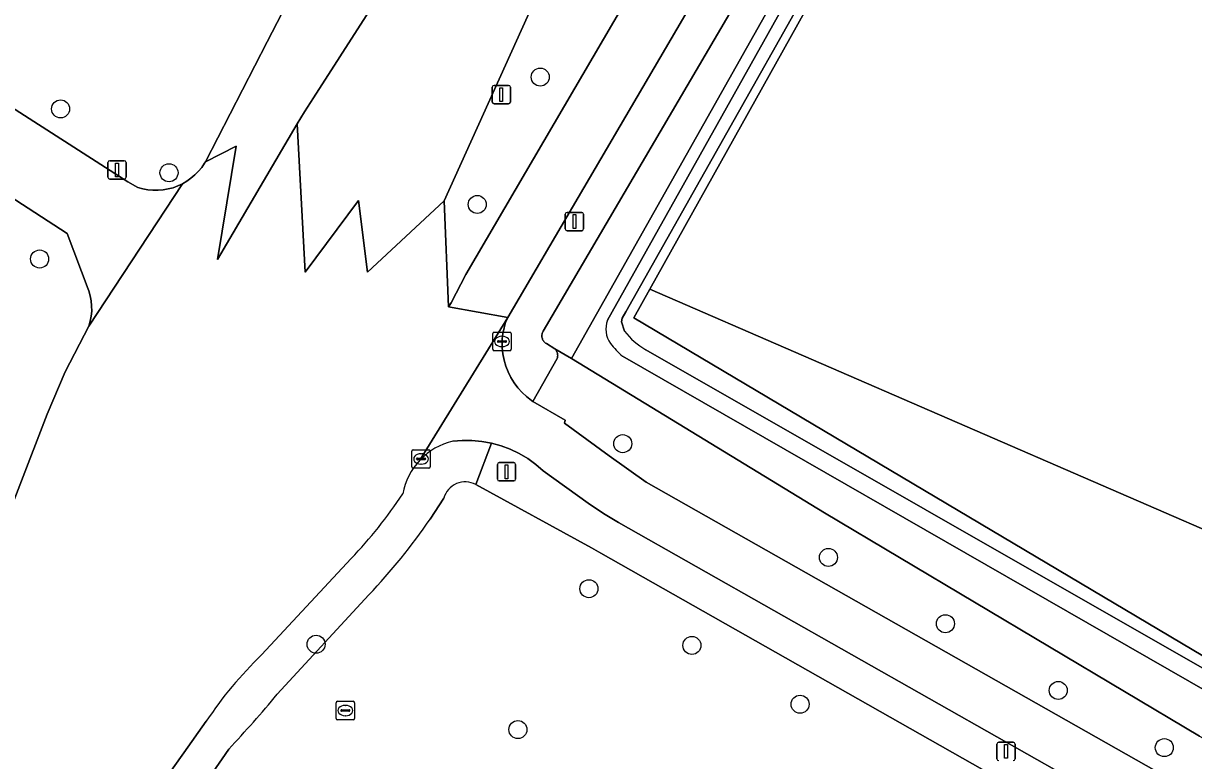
# Model space of a CAD drawing. Extents: x 162184 to 163154, y 385507 to 386516.
# Drawn here: x 162587.2 to 162650.7, y 385587.5 to 385627.5 of the extents above; entities that cross this region are included whole.
import ezdxf

# ---------------------------------------------------------------- set-up
doc = ezdxf.new("R2010")
doc.units = 0
for name, color, linetype in [('IMGEO_Berm_groen', 7, 'Continuous'), ('IMGEO_Boom', 7, 'Continuous'), ('IMGEO_Fietspad_gesloten', 7, 'Continuous'), ('IMGEO_Groenvoorziening', 7, 'Continuous'), ('IMGEO_Kolk', 7, 'Continuous'), ('IMGEO_Lichtmast', 7, 'Continuous'), ('IMGEO_Loofbos', 7, 'Continuous'), ('IMGEO_Oever', 7, 'Continuous'), ('IMGEO_Rijbaan_lokaal_gesloten', 7, 'Continuous'), ('IMGEO_Rioolput', 7, 'Continuous'), ('IMGEO_Terreindeel_zand', 7, 'Continuous'), ('IMGEO_Verkeersbordpaal', 7, 'Continuous'), ('IMGEO_Voetpad_open', 7, 'Continuous'), ('IMGEO_Waterloop', 7, 'Continuous')]:
    doc.layers.add(name, color=color, linetype=linetype)

msp = doc.modelspace()

# ---------------------------------------------------------------- linework, layer by layer
at = {"layer": 'IMGEO_Berm_groen'}
msp.add_lwpolyline([(162633.076, 385651.203), (162638.392, 385660.731), (162632.1, 385662.31), (162628.087, 385654.681), (162619.979, 385639.081), (162618.491, 385636.193), (162617.568, 385634.369), (162616.692, 385632.571), (162610.038, 385617.827), (162610.265, 385612.085), (162610.414, 385612.3), (162611.215, 385613.842)], close=True, dxfattribs=at)
msp.add_lwpolyline([(162651.039, 385588.774), (162630.682, 385600.893), (162616.947, 385609.274), (162616.047, 385609.793), (162616.061, 385609.78), (162616.089, 385609.749), (162616.115, 385609.715), (162616.137, 385609.679), (162616.156, 385609.641), (162616.172, 385609.602), (162616.184, 385609.562), (162616.193, 385609.52), (162616.197, 385609.478), (162616.198, 385609.436), (162616.196, 385609.394), (162616.189, 385609.352), (162616.179, 385609.311), (162616.165, 385609.271), (162614.857, 385606.949), (162616.598, 385605.937), (162616.56, 385605.764), (162618.991, 385603.985), (162621.002, 385602.569), (162683.973, 385566.887)], dxfattribs=at)
at = {"layer": 'IMGEO_Boom'}
for centre in [(162615.25, 385624.55), (162589.212, 385622.819), (162595.098, 385619.354), (162611.829, 385617.634), (162588.075, 385614.676), (162619.729, 385604.653), (162630.895, 385598.479), (162617.895, 385596.782), (162637.249, 385594.882), (162603.083, 385593.768), (162623.486, 385593.705), (162643.374, 385591.258), (162629.356, 385590.513), (162614.038, 385589.136), (162649.13, 385588.155)]:
    msp.add_circle(centre, 0.489, dxfattribs=at)
at = {"layer": 'IMGEO_Fietspad_gesloten'}
for points in [[(162680.589, 385736.312), (162679.398, 385734.188), (162678.51, 385732.604), (162646.518, 385675.298), (162646.255, 385674.823), (162645.521, 385673.507), (162642.275, 385667.69), (162642.168, 385667.497), (162642.015, 385667.223), (162638.392, 385660.731), (162633.076, 385651.203), (162611.215, 385613.842), (162610.414, 385612.3), (162610.265, 385612.085), (162613.49, 385611.502), (162632.589, 385644.09), (162641.636, 385659.876), (162652.076, 385678.685), (162684.477, 385736.647)], [(162621.002, 385602.569), (162618.991, 385603.985), (162616.56, 385605.764), (162616.598, 385605.937), (162614.857, 385606.949), (162614.782, 385607), (162614.514, 385607.207), (162614.266, 385607.438), (162614.039, 385607.689), (162613.836, 385607.96), (162613.657, 385608.248), (162613.505, 385608.551), (162613.381, 385608.866), (162613.285, 385609.191), (162613.219, 385609.523), (162613.182, 385609.86), (162613.176, 385610.199), (162613.184, 385610.334), (162613.221, 385610.635), (162613.284, 385610.932), (162613.374, 385611.221), (162613.49, 385611.502), (162608.718, 385603.76)], [(162610.499, 385604.784), (162611.006, 385604.828), (162611.543, 385604.827), (162612.078, 385604.779), (162612.606, 385604.683), (162613.124, 385604.54), (162613.626, 385604.352), (162614.11, 385604.119), (162614.571, 385603.845), (162615.006, 385603.53), (162615.411, 385603.177), (162617.855, 385601.426), (162618.685, 385600.857), (162619.504, 385600.371), (162682.739, 385564.55), (162694.923, 385557.663), (162727.999, 385538.892), (162732.32, 385536.424), (162733.635, 385538.717), (162697.631, 385559.17), (162683.973, 385566.887), (162621.002, 385602.569)]]:
    msp.add_lwpolyline(points, dxfattribs=at)
msp.add_arc((162611.337, 385601.266), 3.616, 103.39376, 136.40042, dxfattribs=at)
at = {"layer": 'IMGEO_Groenvoorziening'}
for points in [[(162634.341, 385643.013), (162615.416, 385610.753), (162615.395, 385610.717), (162615.377, 385610.679), (162615.363, 385610.639), (162615.352, 385610.598), (162615.345, 385610.557), (162615.341, 385610.515), (162615.342, 385610.473), (162615.346, 385610.431), (162615.354, 385610.39), (162615.365, 385610.35), (162615.38, 385610.31), (162615.399, 385610.272), (162615.42, 385610.237), (162615.445, 385610.203), (162615.473, 385610.171), (162615.504, 385610.142), (162615.537, 385610.116), (162615.572, 385610.093), (162615.583, 385610.087), (162616.047, 385609.793), (162616.947, 385609.274), (162649.748, 385667.459)], [(162551.663, 385645.322), (162592.871, 385618.869), (162593.412, 385618.564), (162593.678, 385618.488), (162593.95, 385618.436), (162594.225, 385618.409), (162594.502, 385618.407), (162594.777, 385618.429), (162595.05, 385618.475), (162595.317, 385618.546), (162595.577, 385618.641), (162595.828, 385618.758), (162596.067, 385618.897), (162596.292, 385619.057), (162596.503, 385619.237), (162596.696, 385619.434), (162596.872, 385619.648), (162597.027, 385619.877), (162597.072, 385619.953), (162600.421, 385626.466), (162606.679, 385638.585), (162591.033, 385642.365), (162580.904, 385644.813)], [(162584.198, 385595.172), (162588.49, 385606.247), (162589.456, 385608.551), (162590.753, 385611.032), (162590.826, 385611.301), (162590.875, 385611.575), (162590.9, 385611.852), (162590.899, 385612.131), (162590.874, 385612.408), (162590.824, 385612.682), (162590.749, 385612.95), (162590.717, 385613.044), (162589.57, 385616.052), (162545.173, 385644.904)], [(162681.789, 385562.87), (162618.535, 385598.702), (162618.026, 385599.004), (162611.754, 385602.429)], [(162610.017, 385601.691), (162609.273, 385600.552)], [(162605.947, 385596.449), (162600.973, 385591.059)], [(162598.341, 385588.069), (162596.565, 385585.502), (162592.641, 385579.774), (162590.818, 385576.183), (162593.882, 385574.526), (162596.381, 385579.48), (162598.052, 385582.794), (162598.213, 385583.114), (162600.188, 385585.116), (162601.137, 385586.079), (162601.347, 385585.847), (162598.361, 385582.699), (162607.928, 385579.576), (162613.996, 385577.446), (162627.071, 385572.013), (162633.384, 385568.792), (162661.319, 385552.517)]]:
    msp.add_lwpolyline(points, dxfattribs=at)
msp.add_lwpolyline([(162621.192, 385613.034), (162620.323, 385611.477), (162652.474, 385592.396), (162703.216, 385564.144), (162731.202, 385548.122), (162729.543, 385545.094), (162729.776, 385544.908), (162731.532, 385547.543), (162732.102, 385554.578), (162734.39, 385559.92), (162719.361, 385559.977), (162654.569, 385598.561)], close=True, dxfattribs=at)
for centre, radius, start, end in [((162611.175, 385601.38), 1.199, 61.09117, 164.94724), ((162582.514, 385618.844), 32.414, 316.29762, 325.6441), ((162550.431, 385632.896), 65.611, 316.90403, 320.38314)]:
    msp.add_arc(centre, radius, start, end, dxfattribs=at)
at = {"layer": 'IMGEO_Kolk'}
for p, q in [((162612.751, 385610.699), (162613.603, 385610.699)), ((162612.676, 385609.773), (162612.676, 385610.625)), ((162612.935, 385610.193), (162612.935, 385610.205)), ((162613.373, 385610.156), (162612.975, 385610.156)), ((162612.978, 385610.242), (162613.376, 385610.242)), ((162613.164, 385610.479), (162613.189, 385610.479)), ((162613.419, 385610.205), (162613.419, 385610.193)), ((162613.677, 385610.625), (162613.677, 385609.773)), ((162613.603, 385609.699), (162612.751, 385609.699)), ((162613.187, 385609.919), (162613.162, 385609.919)), ((162608.358, 385604.326), (162609.21, 385604.326)), ((162608.283, 385603.4), (162608.283, 385604.252)), ((162608.542, 385603.82), (162608.542, 385603.832)), ((162608.98, 385603.783), (162608.582, 385603.783)), ((162608.585, 385603.869), (162608.983, 385603.869)), ((162608.771, 385604.106), (162608.796, 385604.106)), ((162609.026, 385603.832), (162609.026, 385603.82)), ((162609.284, 385604.252), (162609.284, 385603.4)), ((162609.21, 385603.326), (162608.358, 385603.326)), ((162608.794, 385603.546), (162608.769, 385603.546))]:
    msp.add_line(p, q, dxfattribs=at)
for points in [[(162612.751, 385610.699), (162613.603, 385610.699)], [(162612.676, 385609.773), (162612.676, 385610.625)], [(162613.677, 385610.625), (162613.677, 385609.773)], [(162613.603, 385609.699), (162612.751, 385609.699)], [(162608.358, 385604.326), (162609.21, 385604.326)], [(162608.283, 385603.4), (162608.283, 385604.252)], [(162609.284, 385604.252), (162609.284, 385603.4)], [(162609.21, 385603.326), (162608.358, 385603.326)]]:
    msp.add_lwpolyline(points, dxfattribs=at)
for centre, radius, start, end in [((162612.753, 385610.623), 0.0765, 91.55205, 178.44795), ((162612.753, 385610.623), 0.0765, 91.55205, 178.44795), ((162613.601, 385610.623), 0.0765, 1.55205, 88.44795), ((162613.601, 385610.623), 0.0765, 1.55205, 88.44795), ((162612.975, 385610.202), 0.0403, 85.87752, 175.75265), ((162612.972, 385610.192), 0.0366, 178.93798, 274.71019), ((162613.376, 385610.199), 0.043, 264.86636, 352.45326), ((162613.38, 385610.204), 0.0386, 1.73085, 96.63898), ((162612.753, 385609.775), 0.0765, 181.55205, 268.44795), ((162612.753, 385609.775), 0.0765, 181.55205, 268.44795), ((162613.601, 385609.775), 0.0765, 271.55205, 358.44795), ((162613.601, 385609.775), 0.0765, 271.55205, 358.44795), ((162608.36, 385604.25), 0.0765, 91.55205, 178.44795), ((162608.36, 385604.25), 0.0765, 91.55205, 178.44795), ((162609.208, 385604.25), 0.0765, 1.55205, 88.44795), ((162609.208, 385604.25), 0.0765, 1.55205, 88.44795), ((162608.582, 385603.829), 0.0403, 85.87752, 175.75265), ((162608.579, 385603.819), 0.0366, 178.93798, 274.71019), ((162608.983, 385603.826), 0.043, 264.86636, 352.45326), ((162608.987, 385603.831), 0.0386, 1.73085, 96.63898), ((162608.36, 385603.402), 0.0765, 181.55205, 268.44795), ((162608.36, 385603.402), 0.0765, 181.55205, 268.44795), ((162609.208, 385603.402), 0.0765, 271.55205, 358.44795), ((162609.208, 385603.402), 0.0765, 271.55205, 358.44795)]:
    msp.add_arc(centre, radius, start, end, dxfattribs=at)
for centre, major_axis, ratio, start_param, end_param in [((162613.163, 385610.199), (-0.387, 0.002), 0.722429, 4.712389, 7.853982), ((162613.188, 385610.199), (-0.39, 0.002), 0.717154, 1.570796, 4.712389), ((162608.77, 385603.826), (-0.387, 0.002), 0.722429, 4.712389, 7.853982), ((162608.795, 385603.826), (-0.39, 0.002), 0.717154, 1.570796, 4.712389)]:
    msp.add_ellipse(centre, major_axis=major_axis, ratio=ratio, start_param=start_param, end_param=end_param, dxfattribs=at)
at = {"layer": 'IMGEO_Lichtmast'}
for p, q in [((162612.641, 385623.195), (162612.641, 385623.995)), ((162612.641, 385623.995), (162612.641, 385623.195)), ((162612.741, 385624.095), (162613.531, 385624.095)), ((162613.531, 385624.095), (162612.741, 385624.095)), ((162613.631, 385623.995), (162613.631, 385623.195)), ((162613.631, 385623.195), (162613.631, 385623.995)), ((162613.531, 385623.095), (162612.741, 385623.095)), ((162612.741, 385623.095), (162613.531, 385623.095)), ((162616.611, 385616.307), (162616.611, 385617.107)), ((162616.611, 385617.107), (162616.611, 385616.307)), ((162616.711, 385617.207), (162617.501, 385617.207)), ((162617.501, 385617.207), (162616.711, 385617.207)), ((162617.601, 385617.107), (162617.601, 385616.307)), ((162617.601, 385616.307), (162617.601, 385617.107)), ((162617.501, 385616.207), (162616.711, 385616.207)), ((162616.711, 385616.207), (162617.501, 385616.207)), ((162612.924, 385602.728), (162612.924, 385603.528)), ((162612.924, 385603.528), (162612.924, 385602.728)), ((162613.024, 385603.628), (162613.814, 385603.628)), ((162613.814, 385603.628), (162613.024, 385603.628)), ((162613.914, 385603.528), (162613.914, 385602.728)), ((162613.914, 385602.728), (162613.914, 385603.528)), ((162613.814, 385602.628), (162613.024, 385602.628)), ((162613.024, 385602.628), (162613.814, 385602.628)), ((162640.141, 385588.452), (162640.931, 385588.452)), ((162640.931, 385588.452), (162640.141, 385588.452)), ((162640.041, 385587.552), (162640.041, 385588.352)), ((162640.041, 385588.352), (162640.041, 385587.552)), ((162641.031, 385588.352), (162641.031, 385587.552)), ((162641.031, 385587.552), (162641.031, 385588.352))]:
    msp.add_line(p, q, dxfattribs=at)
for points in [[(162613.061, 385623.97), (162613.211, 385623.97), (162613.211, 385623.22), (162613.061, 385623.22), (162613.061, 385623.97)], [(162617.031, 385617.082), (162617.181, 385617.082), (162617.181, 385616.332), (162617.031, 385616.332), (162617.031, 385617.082)], [(162613.344, 385603.503), (162613.494, 385603.503), (162613.494, 385602.753), (162613.344, 385602.753), (162613.344, 385603.503)], [(162640.461, 385588.327), (162640.611, 385588.327), (162640.611, 385587.577), (162640.461, 385587.577), (162640.461, 385588.327)]]:
    msp.add_lwpolyline(points, dxfattribs=at)
for centre, start, end in [((162612.741, 385623.995), 90, 180), ((162612.741, 385623.995), 90, 180), ((162613.531, 385623.995), 0, 90), ((162613.531, 385623.995), 360, 90), ((162612.741, 385623.195), 180, 270), ((162612.741, 385623.195), 180, 270), ((162613.531, 385623.195), 270, 0), ((162613.531, 385623.195), 270, 0), ((162616.711, 385617.107), 90, 180), ((162616.711, 385617.107), 90, 180), ((162617.501, 385617.107), 0, 90), ((162617.501, 385617.107), 360, 90), ((162616.711, 385616.307), 180, 270), ((162616.711, 385616.307), 180, 270), ((162617.501, 385616.307), 270, 0), ((162617.501, 385616.307), 270, 0), ((162613.024, 385603.528), 90, 180), ((162613.024, 385603.528), 90, 180), ((162613.814, 385603.528), 0, 90), ((162613.814, 385603.528), 360, 90), ((162613.024, 385602.728), 180, 270), ((162613.024, 385602.728), 180, 270), ((162613.814, 385602.728), 270, 0), ((162613.814, 385602.728), 270, 0), ((162640.141, 385588.352), 90, 180), ((162640.141, 385588.352), 90, 180), ((162640.931, 385588.352), 0, 90), ((162640.931, 385588.352), 360, 90), ((162640.141, 385587.552), 180, 270), ((162640.141, 385587.552), 180, 270), ((162640.931, 385587.552), 270, 0), ((162640.931, 385587.552), 270, 0)]:
    msp.add_arc(centre, 0.1, start, end, dxfattribs=at)
at = {"layer": 'IMGEO_Loofbos'}
msp.add_lwpolyline([(162639.941, 385646.612), (162621.192, 385613.034), (162654.569, 385598.561), (162719.361, 385559.977), (162734.39, 385559.92), (162739.123, 385570.971), (162743.46, 385583.253), (162730.676, 385592.156), (162727.581, 385592.678), (162724.317, 385593.424), (162719.985, 385594.712), (162714.95, 385596.663), (162709.346, 385599.472), (162703.899, 385602.95), (162698.611, 385607.194), (162694.359, 385611.401), (162690.252, 385616.383), (162687.711, 385620.098), (162686.015, 385622.949), (162684.304, 385626.238), (162682.045, 385631.542)], dxfattribs=at)
at = {"layer": 'IMGEO_Oever'}
msp.add_lwpolyline([(162652.474, 385592.396), (162620.323, 385611.477), (162621.192, 385613.034), (162639.941, 385646.612), (162651.156, 385666.698), (162650.232, 385667.197), (162649.748, 385667.459), (162616.947, 385609.274), (162630.682, 385600.893), (162651.039, 385588.774), (162697.239, 385563.344), (162729.543, 385545.094), (162731.202, 385548.122), (162703.216, 385564.144)], close=True, dxfattribs=at)
for points in [[(162618.903, 385611.353), (162649.685, 385666.282), (162650.399, 385665.885), (162619.894, 385611.814), (162619.704, 385611.466), (162619.654, 385611.261), (162619.824, 385610.761)], [(162726.888, 385547.907), (162726.59, 385548.051), (162726.272, 385548.277), (162619.721, 385609.397)], [(162620.987, 385609.747), (162726.884, 385549.237)]]:
    msp.add_lwpolyline(points, dxfattribs=at)
for centre, radius, start, end in [((162620.16, 385610.869), 1.347, 158.95734, 215.4599), ((162622.999, 385613.228), 4.021, 217.85379, 239.97696), ((162622.714, 385612.906), 4.612, 217.66074, 229.53662)]:
    msp.add_arc(centre, radius, start, end, dxfattribs=at)
at = {"layer": 'IMGEO_Rijbaan_lokaal_gesloten'}
msp.add_lwpolyline([(162613.268, 385639.516), (162602.94, 385623.427), (162602.462, 385622.663), (162602.064, 385622.009), (162602.496, 385613.965), (162605.379, 385617.851), (162605.881, 385613.965), (162610.038, 385617.827), (162616.692, 385632.571)], dxfattribs=at)
at = {"layer": 'IMGEO_Rioolput'}
for p, q in [((162604.171, 385589.743), (162604.171, 385590.595)), ((162604.246, 385590.669), (162605.098, 385590.669)), ((162604.659, 385590.449), (162604.684, 385590.449)), ((162605.172, 385590.595), (162605.172, 385589.743)), ((162604.43, 385590.163), (162604.43, 385590.175)), ((162604.868, 385590.126), (162604.47, 385590.126)), ((162604.473, 385590.212), (162604.871, 385590.212)), ((162604.682, 385589.889), (162604.657, 385589.889)), ((162604.914, 385590.175), (162604.914, 385590.163)), ((162605.098, 385589.669), (162604.246, 385589.669))]:
    msp.add_line(p, q, dxfattribs=at)
for points in [[(162604.171, 385589.743), (162604.171, 385590.595)], [(162604.246, 385590.669), (162605.098, 385590.669)], [(162605.172, 385590.595), (162605.172, 385589.743)], [(162605.098, 385589.669), (162604.246, 385589.669)]]:
    msp.add_lwpolyline(points, dxfattribs=at)
for centre, radius, start, end in [((162604.248, 385590.593), 0.0765, 91.55205, 178.44795), ((162604.248, 385590.593), 0.0765, 91.55205, 178.44795), ((162605.096, 385590.593), 0.0765, 1.55205, 88.44795), ((162605.096, 385590.593), 0.0765, 1.55205, 88.44795), ((162604.248, 385589.745), 0.0765, 181.55205, 268.44795), ((162604.248, 385589.745), 0.0765, 181.55205, 268.44795), ((162604.47, 385590.172), 0.0403, 85.87752, 175.75265), ((162604.467, 385590.162), 0.0366, 178.93798, 274.71019), ((162604.871, 385590.169), 0.043, 264.86636, 352.45326), ((162604.875, 385590.174), 0.0386, 1.73085, 96.63898), ((162605.096, 385589.745), 0.0765, 271.55205, 358.44795), ((162605.096, 385589.745), 0.0765, 271.55205, 358.44795)]:
    msp.add_arc(centre, radius, start, end, dxfattribs=at)
for centre, major_axis, ratio, start_param, end_param in [((162604.658, 385590.169), (-0.387, 0.002), 0.722429, 4.712389, 7.853982), ((162604.683, 385590.169), (-0.39, 0.002), 0.717154, 1.570796, 4.712389)]:
    msp.add_ellipse(centre, major_axis=major_axis, ratio=ratio, start_param=start_param, end_param=end_param, dxfattribs=at)
at = {"layer": 'IMGEO_Terreindeel_zand'}
for points in [[(162608.718, 385603.76), (162613.49, 385611.502), (162610.265, 385612.085), (162610.038, 385617.827), (162605.881, 385613.965), (162605.379, 385617.851), (162602.496, 385613.965), (162602.064, 385622.009), (162597.733, 385614.654), (162598.736, 385620.796), (162597.072, 385619.953), (162597.027, 385619.877), (162596.872, 385619.648), (162596.696, 385619.434), (162596.503, 385619.237), (162596.292, 385619.057), (162596.067, 385618.897), (162595.828, 385618.758), (162590.753, 385611.032), (162589.456, 385608.551), (162588.49, 385606.247), (162584.198, 385595.172)], [(162600.118, 385593.189), (162604.984, 385598.423)], [(162575.381, 385578.011), (162582.938, 385575.517), (162592.749, 385572.279), (162593.028, 385572.833), (162589.928, 385574.483), (162590.818, 385576.183), (162592.641, 385579.774), (162590.877, 385580.811), (162593.681, 385584.748), (162595.904, 385587.869), (162597.119, 385589.586)]]:
    msp.add_lwpolyline(points, dxfattribs=at)
for centre, radius, start, end in [((162611.333, 385601.272), 3.609, 136.41956, 169.47713), ((162587.865, 385614.958), 23.801, 315.99341, 326.81456), ((162615.371, 385577.444), 21.922, 134.08936, 146.36522)]:
    msp.add_arc(centre, radius, start, end, dxfattribs=at)
at = {"layer": 'IMGEO_Verkeersbordpaal'}
for p, q in [((162591.781, 385619.11), (162591.781, 385619.91)), ((162591.781, 385619.91), (162591.781, 385619.11)), ((162591.881, 385620.01), (162592.671, 385620.01)), ((162592.671, 385620.01), (162591.881, 385620.01)), ((162592.771, 385619.91), (162592.771, 385619.11)), ((162592.771, 385619.11), (162592.771, 385619.91)), ((162592.671, 385619.01), (162591.881, 385619.01)), ((162591.881, 385619.01), (162592.671, 385619.01))]:
    msp.add_line(p, q, dxfattribs=at)
msp.add_lwpolyline([(162592.201, 385619.885), (162592.351, 385619.885), (162592.351, 385619.135), (162592.201, 385619.135), (162592.201, 385619.885)], dxfattribs=at)
for centre, start, end in [((162591.881, 385619.91), 90, 180), ((162591.881, 385619.91), 90, 180), ((162592.671, 385619.91), 0, 90), ((162592.671, 385619.91), 360, 90), ((162591.881, 385619.11), 180, 270), ((162591.881, 385619.11), 180, 270), ((162592.671, 385619.11), 270, 0), ((162592.671, 385619.11), 270, 0)]:
    msp.add_arc(centre, 0.1, start, end, dxfattribs=at)
at = {"layer": 'IMGEO_Voetpad_open'}
for points in [[(162545.173, 385644.904), (162589.57, 385616.052), (162590.717, 385613.044), (162590.749, 385612.95), (162590.824, 385612.682), (162590.874, 385612.408), (162590.899, 385612.131), (162590.9, 385611.852), (162590.875, 385611.575), (162590.826, 385611.301), (162590.753, 385611.032), (162595.828, 385618.758), (162595.577, 385618.641), (162595.317, 385618.546), (162595.05, 385618.475), (162594.777, 385618.429), (162594.502, 385618.407), (162594.225, 385618.409), (162593.95, 385618.436), (162593.678, 385618.488), (162593.412, 385618.564), (162592.871, 385618.869), (162551.663, 385645.322)], [(162632.589, 385644.09), (162613.49, 385611.502), (162613.374, 385611.221), (162613.284, 385610.932), (162613.221, 385610.635), (162613.184, 385610.334), (162613.176, 385610.199), (162613.182, 385609.86), (162613.219, 385609.523), (162613.285, 385609.191), (162613.381, 385608.866), (162613.505, 385608.551), (162613.657, 385608.248), (162613.836, 385607.96), (162614.039, 385607.689), (162614.266, 385607.438), (162614.514, 385607.207), (162614.782, 385607), (162614.857, 385606.949), (162616.165, 385609.271), (162616.179, 385609.311), (162616.189, 385609.352), (162616.196, 385609.394), (162616.198, 385609.436), (162616.197, 385609.478), (162616.193, 385609.52), (162616.184, 385609.562), (162616.172, 385609.602), (162616.156, 385609.641), (162616.137, 385609.679), (162616.115, 385609.715), (162616.089, 385609.749), (162616.061, 385609.78), (162616.047, 385609.793), (162615.583, 385610.087), (162615.572, 385610.093), (162615.537, 385610.116), (162615.504, 385610.142), (162615.473, 385610.171), (162615.445, 385610.203), (162615.42, 385610.237), (162615.399, 385610.272), (162615.38, 385610.31), (162615.365, 385610.35), (162615.354, 385610.39), (162615.346, 385610.431), (162615.342, 385610.473), (162615.341, 385610.515), (162615.345, 385610.557), (162615.352, 385610.598), (162615.363, 385610.639), (162615.377, 385610.679), (162615.395, 385610.717), (162615.416, 385610.753), (162634.341, 385643.013)], [(162606.679, 385638.585), (162600.421, 385626.466), (162597.072, 385619.953), (162598.736, 385620.796), (162597.733, 385614.654), (162602.064, 385622.009), (162602.462, 385622.663), (162602.94, 385623.427), (162613.268, 385639.516)], [(162611.754, 385602.429), (162612.606, 385604.683), (162612.078, 385604.779), (162611.543, 385604.827), (162611.006, 385604.828), (162610.499, 385604.784)], [(162609.273, 385600.552), (162610.017, 385601.691)], [(162604.984, 385598.423), (162600.118, 385593.189)], [(162600.973, 385591.059), (162605.947, 385596.449)], [(162597.119, 385589.586), (162595.904, 385587.869), (162593.681, 385584.748), (162590.877, 385580.811), (162592.641, 385579.774), (162596.565, 385585.502), (162598.341, 385588.069)]]:
    msp.add_lwpolyline(points, dxfattribs=at)
msp.add_lwpolyline([(162619.504, 385600.371), (162618.685, 385600.857), (162617.855, 385601.426), (162615.411, 385603.177), (162615.006, 385603.53), (162614.571, 385603.845), (162614.11, 385604.119), (162613.626, 385604.352), (162613.124, 385604.54), (162612.606, 385604.683), (162611.754, 385602.429), (162618.026, 385599.004), (162618.535, 385598.702), (162681.789, 385562.87), (162695.705, 385554.996), (162731.358, 385534.747), (162732.32, 385536.424), (162727.999, 385538.892), (162694.923, 385557.663), (162682.739, 385564.55)], close=True, dxfattribs=at)
for centre, radius, start, end in [((162611.337, 385601.266), 3.616, 103.39376, 136.40042), ((162611.333, 385601.272), 3.609, 136.41956, 169.47713), ((162611.175, 385601.38), 1.199, 61.09117, 164.94724), ((162587.865, 385614.958), 23.801, 315.99341, 326.81456), ((162582.514, 385618.844), 32.414, 316.29762, 325.6441), ((162615.371, 385577.444), 21.922, 134.08936, 146.36522), ((162550.431, 385632.896), 65.611, 316.90403, 320.38314)]:
    msp.add_arc(centre, radius, start, end, dxfattribs=at)
at = {"layer": 'IMGEO_Waterloop'}
for points in [[(162619.824, 385610.761), (162619.654, 385611.261), (162619.704, 385611.466), (162619.894, 385611.814), (162650.399, 385665.885), (162649.685, 385666.282), (162618.903, 385611.353)], [(162619.721, 385609.397), (162726.272, 385548.277), (162726.59, 385548.051), (162726.888, 385547.907)], [(162727.163, 385549.051), (162726.884, 385549.237), (162620.987, 385609.747)]]:
    msp.add_lwpolyline(points, dxfattribs=at)
for centre, radius, start, end in [((162620.16, 385610.869), 1.347, 158.95734, 215.4599), ((162622.999, 385613.228), 4.021, 217.85379, 239.97696), ((162622.714, 385612.906), 4.612, 217.66074, 229.53662)]:
    msp.add_arc(centre, radius, start, end, dxfattribs=at)

doc.saveas('drawing.dxf')
